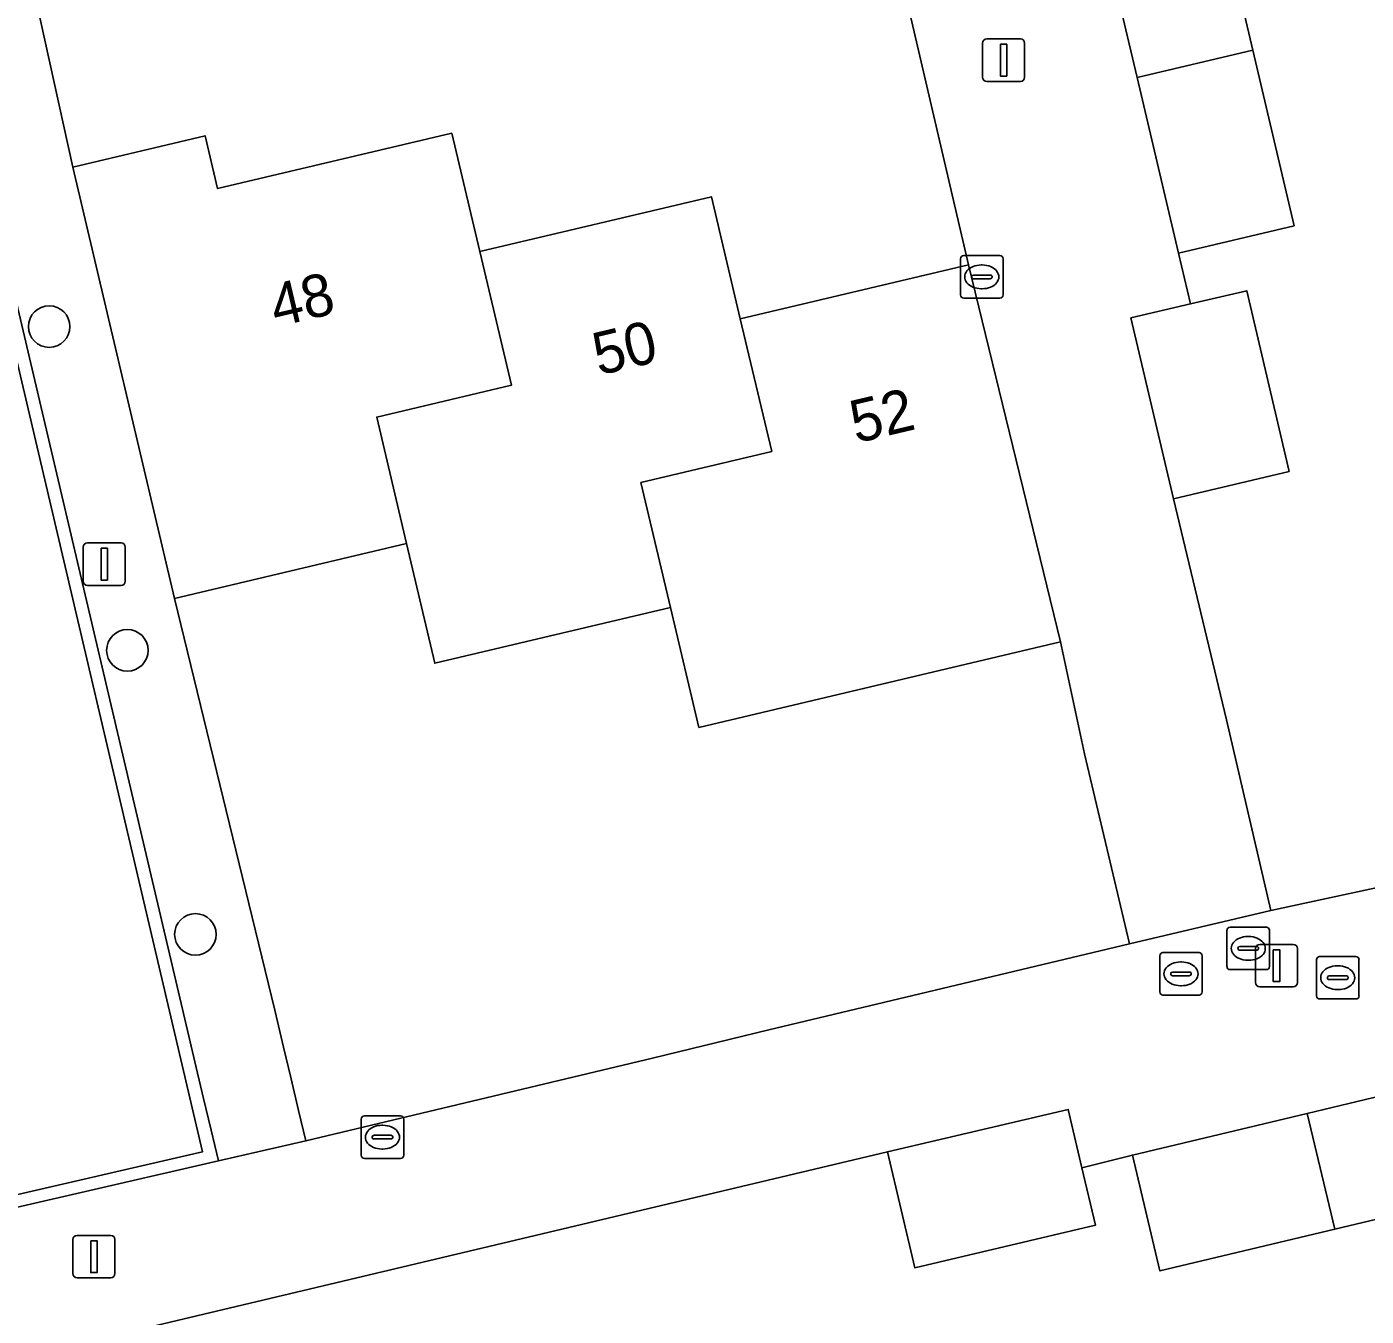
# Model space of a CAD drawing. Extents: x 158031 to 159244, y 380104 to 381214.
# Drawn here: x 158526.93 to 158558.47, y 380557.72 to 380588.06 of the extents above; entities that cross this region are included whole.
import ezdxf

# ---------------------------------------------------------------- set-up
doc = ezdxf.new("R2010")
doc.units = 0
for name, color, linetype in [('IMGEO_Boom', 7, 'Continuous'), ('IMGEO_Brandkraan', 7, 'Continuous'), ('IMGEO_Erf', 7, 'Continuous'), ('IMGEO_Hek', 7, 'Continuous'), ('IMGEO_Kolk', 7, 'Continuous'), ('IMGEO_Lichtmast', 7, 'Continuous'), ('IMGEO_Muur', 7, 'Continuous'), ('IMGEO_Pand', 7, 'Continuous'), ('IMGEO_Pand_nummerreeks', 7, 'Continuous'), ('IMGEO_Parkeervlak_open', 7, 'Continuous'), ('IMGEO_Rioolput', 7, 'Continuous'), ('IMGEO_Voetpad_open', 7, 'Continuous')]:
    doc.layers.add(name, color=color, linetype=linetype)

msp = doc.modelspace()

# ---------------------------------------------------------------- linework, layer by layer
at = {"layer": 'IMGEO_Boom'}
for centre in [(158527.46, 380581.007), (158529.301, 380573.389), (158530.903, 380566.705)]:
    msp.add_circle(centre, 0.489, dxfattribs=at)
at = {"layer": 'IMGEO_Brandkraan'}
for p, q in [((158557.373, 380566.185), (158558.225, 380566.185)), ((158557.298, 380565.259), (158557.298, 380566.111)), ((158557.786, 380565.965), (158557.811, 380565.965)), ((158558.299, 380566.111), (158558.299, 380565.259)), ((158557.557, 380565.679), (158557.557, 380565.691)), ((158557.995, 380565.642), (158557.597, 380565.642)), ((158557.6, 380565.728), (158557.998, 380565.728)), ((158558.041, 380565.691), (158558.041, 380565.679)), ((158558.225, 380565.185), (158557.373, 380565.185)), ((158557.809, 380565.405), (158557.784, 380565.405))]:
    msp.add_line(p, q, dxfattribs=at)
for points in [[(158557.373, 380566.185), (158558.225, 380566.185)], [(158557.298, 380565.259), (158557.298, 380566.111)], [(158558.299, 380566.111), (158558.299, 380565.259)], [(158558.225, 380565.185), (158557.373, 380565.185)]]:
    msp.add_lwpolyline(points, dxfattribs=at)
for centre, radius, start, end in [((158557.375, 380566.109), 0.0765, 91.552, 178.448), ((158557.375, 380566.109), 0.0765, 91.552, 178.448), ((158558.223, 380566.109), 0.0765, 1.552, 88.448), ((158558.223, 380566.109), 0.0765, 1.552, 88.448), ((158557.597, 380565.688), 0.0403, 85.8775, 175.7526), ((158557.594, 380565.678), 0.0366, 178.938, 274.7102), ((158557.998, 380565.685), 0.043, 264.8664, 352.4533), ((158558.002, 380565.69), 0.0386, 1.7309, 96.639), ((158557.375, 380565.261), 0.0765, 181.552, 268.448), ((158557.375, 380565.261), 0.0765, 181.552, 268.448), ((158558.223, 380565.261), 0.0765, 271.552, 358.448), ((158558.223, 380565.261), 0.0765, 271.552, 358.448)]:
    msp.add_arc(centre, radius, start, end, dxfattribs=at)
for centre, major_axis, ratio, start_param, end_param in [((158557.785, 380565.685), (-0.387, 0.002), 0.722429, 4.712389, 7.853982), ((158557.81, 380565.685), (-0.39, 0.002), 0.717154, 1.570796, 4.712389)]:
    msp.add_ellipse(centre, major_axis=major_axis, ratio=ratio, start_param=start_param, end_param=end_param, dxfattribs=at)
at = {"layer": 'IMGEO_Erf'}
for points in [[(158547.195, 380590.645), (158542.97, 380589.651), (158542.329, 380592.376), (158541.099, 380592.087), (158541.75, 380589.364), (158537.504, 380588.349), (158536.853, 380591.072), (158527.141, 380588.748), (158528.016, 380584.761), (158531.131, 380585.497), (158531.424, 380584.255), (158536.939, 380585.557), (158537.599, 380582.776), (158543.051, 380584.064), (158543.732, 380581.193), (158549.106, 380582.463)], [(158551.834, 380570.954), (158551.273, 380573.586), (158542.759, 380571.574), (158542.089, 380574.4), (158536.539, 380573.084), (158535.874, 380575.9), (158530.413, 380574.61), (158532.774, 380564.918), (158532.805, 380564.789), (158532.979, 380564.053), (158533.157, 380563.305), (158533.333, 380562.562), (158533.503, 380561.846), (158541.667, 380563.792), (158544.405, 380564.457), (158552.893, 380566.485)]]:
    msp.add_lwpolyline(points, close=True, dxfattribs=at)
for points in [[(158554.823, 380591.65), (158555.799, 380587.515), (158556.774, 380583.379), (158554.049, 380582.737), (158554.331, 380581.54), (158555.655, 380581.851), (158556.654, 380577.599), (158553.929, 380576.958), (158555.176, 380571.755), (158556.22, 380567.266), (158559.465, 380567.962)], [(158561.852, 380560.752), (158557.732, 380559.77), (158553.613, 380558.787), (158552.963, 380561.51), (158551.775, 380561.21), (158552.093, 380559.86), (158547.84, 380558.858), (158547.198, 380561.584), (158527.963, 380557.026)]]:
    msp.add_lwpolyline(points, dxfattribs=at)
at = {"layer": 'IMGEO_Hek'}
for points in [[(158532.774, 380564.918), (158530.413, 380574.61)], [(158551.834, 380570.954), (158551.273, 380573.586)]]:
    msp.add_lwpolyline(points, dxfattribs=at)
at = {"layer": 'IMGEO_Kolk'}
for p, q in [((158548.917, 380581.752), (158548.917, 380582.604)), ((158548.992, 380582.678), (158549.844, 380582.678)), ((158549.918, 380582.604), (158549.918, 380581.752)), ((158549.219, 380582.221), (158549.617, 380582.221)), ((158549.405, 380582.458), (158549.43, 380582.458)), ((158549.176, 380582.172), (158549.176, 380582.184)), ((158549.614, 380582.135), (158549.216, 380582.135)), ((158549.428, 380581.898), (158549.403, 380581.898)), ((158549.66, 380582.184), (158549.66, 380582.172)), ((158549.844, 380581.678), (158548.992, 380581.678)), ((158534.806, 380561.507), (158534.806, 380562.359)), ((158534.881, 380562.433), (158535.733, 380562.433)), ((158535.807, 380562.359), (158535.807, 380561.507)), ((158535.294, 380562.213), (158535.319, 380562.213)), ((158535.065, 380561.927), (158535.065, 380561.939)), ((158535.503, 380561.89), (158535.105, 380561.89)), ((158535.108, 380561.976), (158535.506, 380561.976)), ((158535.549, 380561.939), (158535.549, 380561.927)), ((158535.733, 380561.433), (158534.881, 380561.433)), ((158535.317, 380561.653), (158535.292, 380561.653))]:
    msp.add_line(p, q, dxfattribs=at)
for points in [[(158548.917, 380581.752), (158548.917, 380582.604)], [(158548.992, 380582.678), (158549.844, 380582.678)], [(158549.918, 380582.604), (158549.918, 380581.752)], [(158549.844, 380581.678), (158548.992, 380581.678)], [(158534.806, 380561.507), (158534.806, 380562.359)], [(158534.881, 380562.433), (158535.733, 380562.433)], [(158535.807, 380562.359), (158535.807, 380561.507)], [(158535.733, 380561.433), (158534.881, 380561.433)]]:
    msp.add_lwpolyline(points, dxfattribs=at)
for centre, radius, start, end in [((158548.994, 380582.602), 0.0765, 91.552, 178.448), ((158548.994, 380582.602), 0.0765, 91.552, 178.448), ((158549.842, 380582.602), 0.0765, 1.552, 88.448), ((158549.842, 380582.602), 0.0765, 1.552, 88.448), ((158549.216, 380582.181), 0.0403, 85.8775, 175.7526), ((158549.621, 380582.183), 0.0386, 1.7309, 96.639), ((158549.213, 380582.171), 0.0366, 178.938, 274.7102), ((158549.617, 380582.178), 0.043, 264.8664, 352.4533), ((158548.994, 380581.754), 0.0765, 181.552, 268.448), ((158548.994, 380581.754), 0.0765, 181.552, 268.448), ((158549.842, 380581.754), 0.0765, 271.552, 358.448), ((158549.842, 380581.754), 0.0765, 271.552, 358.448), ((158534.883, 380562.357), 0.0765, 91.552, 178.448), ((158534.883, 380562.357), 0.0765, 91.552, 178.448), ((158535.731, 380562.357), 0.0765, 1.552, 88.448), ((158535.731, 380562.357), 0.0765, 1.552, 88.448), ((158535.105, 380561.936), 0.0403, 85.8775, 175.7526), ((158535.102, 380561.926), 0.0366, 178.938, 274.7102), ((158535.506, 380561.933), 0.043, 264.8664, 352.4533), ((158535.51, 380561.938), 0.0386, 1.7309, 96.639), ((158534.883, 380561.509), 0.0765, 181.552, 268.448), ((158534.883, 380561.509), 0.0765, 181.552, 268.448), ((158535.731, 380561.509), 0.0765, 271.552, 358.448), ((158535.731, 380561.509), 0.0765, 271.552, 358.448)]:
    msp.add_arc(centre, radius, start, end, dxfattribs=at)
for centre, major_axis, ratio, start_param, end_param in [((158549.404, 380582.178), (-0.387, 0.002), 0.722429, 4.712389, 7.853982), ((158549.429, 380582.178), (-0.39, 0.002), 0.717154, 1.570796, 4.712389), ((158535.293, 380561.933), (-0.387, 0.002), 0.722429, 4.712389, 7.853982), ((158535.318, 380561.933), (-0.39, 0.002), 0.717154, 1.570796, 4.712389)]:
    msp.add_ellipse(centre, major_axis=major_axis, ratio=ratio, start_param=start_param, end_param=end_param, dxfattribs=at)
at = {"layer": 'IMGEO_Lichtmast'}
for p, q in [((158549.436, 380586.876), (158549.436, 380587.676)), ((158549.436, 380587.676), (158549.436, 380586.876)), ((158549.536, 380587.776), (158550.326, 380587.776)), ((158550.326, 380587.776), (158549.536, 380587.776)), ((158550.426, 380587.676), (158550.426, 380586.876)), ((158550.426, 380586.876), (158550.426, 380587.676)), ((158550.326, 380586.776), (158549.536, 380586.776)), ((158549.536, 380586.776), (158550.326, 380586.776)), ((158528.362, 380575.917), (158529.152, 380575.917)), ((158529.152, 380575.917), (158528.362, 380575.917)), ((158528.262, 380575.017), (158528.262, 380575.817)), ((158528.262, 380575.817), (158528.262, 380575.017)), ((158529.252, 380575.817), (158529.252, 380575.017)), ((158529.252, 380575.017), (158529.252, 380575.817)), ((158529.152, 380574.917), (158528.362, 380574.917)), ((158528.362, 380574.917), (158529.152, 380574.917)), ((158555.962, 380566.47), (158556.752, 380566.47)), ((158556.752, 380566.47), (158555.962, 380566.47)), ((158555.862, 380565.57), (158555.862, 380566.37)), ((158555.862, 380566.37), (158555.862, 380565.57)), ((158556.852, 380566.37), (158556.852, 380565.57)), ((158556.852, 380565.57), (158556.852, 380566.37)), ((158556.752, 380565.47), (158555.962, 380565.47)), ((158555.962, 380565.47), (158556.752, 380565.47)), ((158528.018, 380558.722), (158528.018, 380559.522)), ((158528.018, 380559.522), (158528.018, 380558.722)), ((158528.118, 380559.622), (158528.908, 380559.622)), ((158528.908, 380559.622), (158528.118, 380559.622)), ((158529.008, 380559.522), (158529.008, 380558.722)), ((158529.008, 380558.722), (158529.008, 380559.522)), ((158528.908, 380558.622), (158528.118, 380558.622)), ((158528.118, 380558.622), (158528.908, 380558.622))]:
    msp.add_line(p, q, dxfattribs=at)
for points in [[(158549.856, 380587.651), (158550.006, 380587.651), (158550.006, 380586.901), (158549.856, 380586.901), (158549.856, 380587.651)], [(158528.682, 380575.792), (158528.832, 380575.792), (158528.832, 380575.042), (158528.682, 380575.042), (158528.682, 380575.792)], [(158556.282, 380566.345), (158556.432, 380566.345), (158556.432, 380565.595), (158556.282, 380565.595), (158556.282, 380566.345)], [(158528.438, 380559.497), (158528.588, 380559.497), (158528.588, 380558.747), (158528.438, 380558.747), (158528.438, 380559.497)]]:
    msp.add_lwpolyline(points, dxfattribs=at)
for centre, start, end in [((158549.536, 380587.676), 90, 180), ((158549.536, 380587.676), 90, 180), ((158550.326, 380587.676), 0, 90), ((158550.326, 380587.676), 360, 90), ((158549.536, 380586.876), 180, 270), ((158549.536, 380586.876), 180, 270), ((158550.326, 380586.876), 270, 0), ((158550.326, 380586.876), 270, 0), ((158528.362, 380575.817), 90, 180), ((158528.362, 380575.817), 90, 180), ((158529.152, 380575.817), 0, 90), ((158529.152, 380575.817), 360, 90), ((158528.362, 380575.017), 180, 270), ((158528.362, 380575.017), 180, 270), ((158529.152, 380575.017), 270, 0), ((158529.152, 380575.017), 270, 0), ((158555.962, 380566.37), 90, 180), ((158555.962, 380566.37), 90, 180), ((158556.752, 380566.37), 0, 90), ((158556.752, 380566.37), 360, 90), ((158555.962, 380565.57), 180, 270), ((158555.962, 380565.57), 180, 270), ((158556.752, 380565.57), 270, 0), ((158556.752, 380565.57), 270, 0), ((158528.118, 380559.522), 90, 180), ((158528.118, 380559.522), 90, 180), ((158528.908, 380559.522), 0, 90), ((158528.908, 380559.522), 360, 90), ((158528.118, 380558.722), 180, 270), ((158528.118, 380558.722), 180, 270), ((158528.908, 380558.722), 270, 0), ((158528.908, 380558.722), 270, 0)]:
    msp.add_arc(centre, 0.1, start, end, dxfattribs=at)
at = {"layer": 'IMGEO_Muur'}
msp.add_lwpolyline([(158531.443, 380561.372), (158531.272, 380562.097), (158531.096, 380562.845), (158530.924, 380563.572), (158530.751, 380564.308), (158526.259, 380583.376), (158521.425, 380582.266), (158520.325, 380587.091), (158520.034, 380587.025), (158521.226, 380581.904), (158526.028, 380583.018), (158531.071, 380561.589), (158526.235, 380560.474), (158526.302, 380560.192)], close=True, dxfattribs=at)
for points in [[(158559.465, 380567.962), (158556.22, 380567.266), (158555.176, 380571.755)], [(158551.834, 380570.954), (158552.893, 380566.485), (158544.405, 380564.457)], [(158532.805, 380564.789), (158532.774, 380564.918)], [(158532.979, 380564.053), (158532.805, 380564.789)], [(158533.157, 380563.305), (158532.979, 380564.053)], [(158541.667, 380563.792), (158533.503, 380561.846)], [(158533.333, 380562.562), (158533.157, 380563.305)], [(158533.503, 380561.846), (158533.333, 380562.562)]]:
    msp.add_lwpolyline(points, dxfattribs=at)
at = {"layer": 'IMGEO_Pand'}
for points in [[(158553.073, 380586.872), (158555.799, 380587.515), (158554.823, 380591.65), (158552.098, 380591.007)], [(158553.073, 380586.872), (158554.049, 380582.737), (158556.774, 380583.379), (158555.799, 380587.515)], [(158535.874, 380575.9), (158535.172, 380578.877), (158538.346, 380579.632), (158537.599, 380582.776), (158536.939, 380585.557), (158531.424, 380584.255), (158531.131, 380585.497), (158528.016, 380584.761), (158530.413, 380574.61)], [(158536.539, 380573.084), (158542.089, 380574.4), (158541.392, 380577.338), (158544.472, 380578.069), (158543.732, 380581.193), (158543.051, 380584.064), (158537.599, 380582.776), (158538.346, 380579.632), (158535.172, 380578.877), (158535.874, 380575.9)], [(158542.089, 380574.4), (158542.759, 380571.574), (158551.273, 380573.586), (158549.106, 380582.463), (158543.732, 380581.193), (158544.472, 380578.069), (158541.392, 380577.338)], [(158553.929, 380576.958), (158556.654, 380577.599), (158555.655, 380581.851), (158554.331, 380581.54), (158552.929, 380581.21)], [(158557.082, 380562.493), (158557.732, 380559.77), (158561.852, 380560.752), (158561.202, 380563.476)], [(158547.198, 380561.584), (158547.84, 380558.858), (158552.093, 380559.86), (158551.775, 380561.21), (158551.452, 380562.586)], [(158557.082, 380562.493), (158552.963, 380561.51), (158553.613, 380558.787), (158557.732, 380559.77)]]:
    msp.add_lwpolyline(points, close=True, dxfattribs=at)
at = {"layer": 'IMGEO_Parkeervlak_open'}
msp.add_lwpolyline([(158526.235, 380560.474), (158531.071, 380561.589), (158526.028, 380583.018), (158521.226, 380581.904)], close=True, dxfattribs=at)
at = {"layer": 'IMGEO_Rioolput'}
for p, q in [((158555.191, 380565.949), (158555.191, 380566.801)), ((158555.266, 380566.875), (158556.118, 380566.875)), ((158556.192, 380566.801), (158556.192, 380565.949)), ((158555.679, 380566.655), (158555.704, 380566.655)), ((158553.607, 380565.35), (158553.607, 380566.202)), ((158553.682, 380566.276), (158554.534, 380566.276)), ((158554.608, 380566.202), (158554.608, 380565.35)), ((158555.45, 380566.369), (158555.45, 380566.381)), ((158555.888, 380566.332), (158555.49, 380566.332)), ((158555.493, 380566.418), (158555.891, 380566.418)), ((158555.934, 380566.381), (158555.934, 380566.369)), ((158553.909, 380565.819), (158554.307, 380565.819)), ((158554.095, 380566.056), (158554.12, 380566.056)), ((158556.118, 380565.875), (158555.266, 380565.875)), ((158555.702, 380566.095), (158555.677, 380566.095)), ((158553.866, 380565.77), (158553.866, 380565.782)), ((158554.304, 380565.733), (158553.906, 380565.733)), ((158554.118, 380565.496), (158554.093, 380565.496)), ((158554.35, 380565.782), (158554.35, 380565.77)), ((158554.534, 380565.276), (158553.682, 380565.276))]:
    msp.add_line(p, q, dxfattribs=at)
for points in [[(158555.191, 380565.949), (158555.191, 380566.801)], [(158555.266, 380566.875), (158556.118, 380566.875)], [(158556.192, 380566.801), (158556.192, 380565.949)], [(158553.607, 380565.35), (158553.607, 380566.202)], [(158553.682, 380566.276), (158554.534, 380566.276)], [(158554.608, 380566.202), (158554.608, 380565.35)], [(158556.118, 380565.875), (158555.266, 380565.875)], [(158554.534, 380565.276), (158553.682, 380565.276)]]:
    msp.add_lwpolyline(points, dxfattribs=at)
for centre, radius, start, end in [((158555.268, 380566.799), 0.0765, 91.552, 178.448), ((158555.268, 380566.799), 0.0765, 91.552, 178.448), ((158556.116, 380566.799), 0.0765, 1.552, 88.448), ((158556.116, 380566.799), 0.0765, 1.552, 88.448), ((158553.684, 380566.2), 0.0765, 91.552, 178.448), ((158553.684, 380566.2), 0.0765, 91.552, 178.448), ((158554.532, 380566.2), 0.0765, 1.552, 88.448), ((158554.532, 380566.2), 0.0765, 1.552, 88.448), ((158555.49, 380566.378), 0.0403, 85.8775, 175.7526), ((158555.487, 380566.368), 0.0366, 178.938, 274.7102), ((158555.891, 380566.375), 0.043, 264.8664, 352.4533), ((158555.895, 380566.38), 0.0386, 1.7309, 96.639), ((158553.906, 380565.779), 0.0403, 85.8775, 175.7526), ((158554.311, 380565.781), 0.0386, 1.7309, 96.639), ((158555.268, 380565.951), 0.0765, 181.552, 268.448), ((158555.268, 380565.951), 0.0765, 181.552, 268.448), ((158556.116, 380565.951), 0.0765, 271.552, 358.448), ((158556.116, 380565.951), 0.0765, 271.552, 358.448), ((158553.903, 380565.769), 0.0366, 178.938, 274.7102), ((158554.307, 380565.776), 0.043, 264.8664, 352.4533), ((158553.684, 380565.352), 0.0765, 181.552, 268.448), ((158553.684, 380565.352), 0.0765, 181.552, 268.448), ((158554.532, 380565.352), 0.0765, 271.552, 358.448), ((158554.532, 380565.352), 0.0765, 271.552, 358.448)]:
    msp.add_arc(centre, radius, start, end, dxfattribs=at)
for centre, major_axis, ratio, start_param, end_param in [((158555.678, 380566.375), (-0.387, 0.002), 0.722429, 4.712389, 7.853982), ((158555.703, 380566.375), (-0.39, 0.002), 0.717154, 1.570796, 4.712389), ((158554.094, 380565.776), (-0.387, 0.002), 0.722429, 4.712389, 7.853982), ((158554.119, 380565.776), (-0.39, 0.002), 0.717154, 1.570796, 4.712389)]:
    msp.add_ellipse(centre, major_axis=major_axis, ratio=ratio, start_param=start_param, end_param=end_param, dxfattribs=at)
at = {"layer": 'IMGEO_Voetpad_open'}
for points in [[(158547.195, 380590.645), (158549.106, 380582.463), (158551.273, 380573.586), (158551.834, 380570.954), (158552.893, 380566.485), (158556.22, 380567.266), (158555.176, 380571.755), (158553.929, 380576.958), (158552.929, 380581.21), (158554.331, 380581.54), (158554.049, 380582.737), (158553.073, 380586.872), (158552.098, 380591.007)], [(158526.259, 380583.376), (158530.751, 380564.308), (158530.924, 380563.572), (158531.096, 380562.845), (158531.272, 380562.097), (158531.443, 380561.372), (158533.503, 380561.846), (158533.333, 380562.562), (158533.157, 380563.305), (158532.979, 380564.053), (158532.805, 380564.789), (158532.774, 380564.918), (158530.413, 380574.61), (158528.016, 380584.761), (158527.141, 380588.748)], [(158559.465, 380567.962), (158556.22, 380567.266), (158552.893, 380566.485), (158544.405, 380564.457), (158541.667, 380563.792), (158533.503, 380561.846), (158531.443, 380561.372), (158526.302, 380560.192), (158495.961, 380553.049)], [(158527.963, 380557.026), (158547.198, 380561.584), (158551.452, 380562.586), (158551.775, 380561.21), (158552.963, 380561.51), (158557.082, 380562.493), (158561.202, 380563.476)]]:
    msp.add_lwpolyline(points, dxfattribs=at)

# ---------------------------------------------------------------- texts
at = {"layer": 'IMGEO_Pand_nummerreeks'}
for s, rotation, p in [('48', 13.3447, (158532.798, 380580.99)), ('50', 13.339, (158540.397, 380579.854)), ('52', 13.3389, (158546.454, 380578.259))]:
    msp.add_text(s, height=1, rotation=rotation, dxfattribs=at).set_placement(p)

doc.saveas('drawing.dxf')
